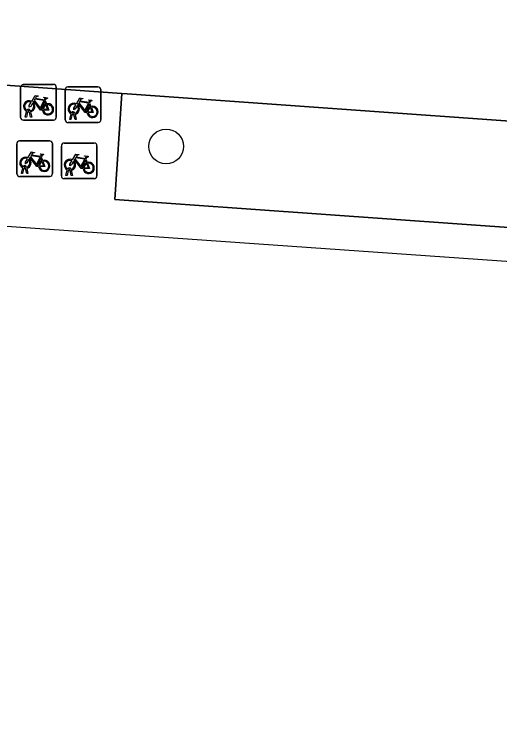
# Model space of a CAD drawing. Extents: x 155887 to 156869, y 383880 to 384678.
# Drawn here: x 156060.53 to 156074.16, y 383960.24 to 383980.25 of the extents above; entities that cross this region are included whole.
import ezdxf

# ---------------------------------------------------------------- set-up
doc = ezdxf.new("R2010")
doc.units = 0
for name, color, linetype in [('IMGEO_Berm_groen', 7, 'Continuous'), ('IMGEO_Boom', 7, 'Continuous'), ('IMGEO_Fietsenrek', 7, 'Continuous'), ('IMGEO_Fietspad_gesloten', 7, 'Continuous'), ('IMGEO_Voetpad_gesloten', 7, 'Continuous')]:
    doc.layers.add(name, color=color, linetype=linetype)

msp = doc.modelspace()

# ---------------------------------------------------------------- linework, layer by layer
at = {"layer": 'IMGEO_Berm_groen'}
msp.add_lwpolyline([(156080.999, 383976.786), (156063.701, 383978.021), (156063.551, 383978.032), (156063.36, 383975.052), (156080.732, 383973.813), (156080.791, 383974.886)], close=True, dxfattribs=at)
at = {"layer": 'IMGEO_Boom'}
msp.add_circle((156064.796, 383976.543), 0.489, dxfattribs=at)
at = {"layer": 'IMGEO_Fietsenrek'}
for p, q in [((156060.713, 383977.358), (156060.713, 383978.199)), ((156060.713, 383978.199), (156060.713, 383977.358)), ((156060.788, 383978.283), (156061.629, 383978.283)), ((156061.629, 383978.283), (156060.788, 383978.283)), ((156061.713, 383978.208), (156061.713, 383977.367)), ((156061.713, 383977.367), (156061.713, 383978.208)), ((156062.038, 383978.213), (156062.879, 383978.213)), ((156062.879, 383978.213), (156062.038, 383978.213)), ((156061.963, 383977.288), (156061.963, 383978.129)), ((156061.963, 383978.129), (156061.963, 383977.288)), ((156062.963, 383978.138), (156062.963, 383977.297)), ((156062.963, 383977.297), (156062.963, 383978.138)), ((156061.4, 383977.832), (156061.436, 383977.737)), ((156062.65, 383977.762), (156062.686, 383977.667)), ((156060.84, 383977.367), (156060.879, 383977.527)), ((156060.909, 383977.515), (156060.874, 383977.367)), ((156060.951, 383977.539), (156060.95, 383977.543)), ((156060.992, 383977.367), (156060.958, 383977.509)), ((156060.982, 383977.55), (156060.983, 383977.543)), ((156060.99, 383977.513), (156061.025, 383977.367)), ((156062.09, 383977.297), (156062.129, 383977.457)), ((156062.159, 383977.445), (156062.124, 383977.297)), ((156062.201, 383977.469), (156062.2, 383977.473)), ((156062.242, 383977.297), (156062.208, 383977.439)), ((156062.232, 383977.48), (156062.233, 383977.473)), ((156062.24, 383977.443), (156062.275, 383977.297)), ((156061.638, 383977.283), (156060.797, 383977.283)), ((156060.797, 383977.283), (156061.638, 383977.283)), ((156060.874, 383977.367), (156060.84, 383977.367)), ((156061.025, 383977.367), (156060.992, 383977.367)), ((156062.888, 383977.213), (156062.047, 383977.213)), ((156062.047, 383977.213), (156062.888, 383977.213)), ((156062.124, 383977.297), (156062.09, 383977.297)), ((156062.275, 383977.297), (156062.242, 383977.297)), ((156060.606, 383975.772), (156060.606, 383976.613)), ((156060.606, 383976.613), (156060.606, 383975.772)), ((156060.681, 383976.697), (156061.522, 383976.697)), ((156061.522, 383976.697), (156060.681, 383976.697)), ((156061.606, 383976.622), (156061.606, 383975.781)), ((156061.606, 383975.781), (156061.606, 383976.622)), ((156061.93, 383976.638), (156062.771, 383976.638)), ((156062.771, 383976.638), (156061.93, 383976.638)), ((156061.855, 383975.713), (156061.855, 383976.554)), ((156061.855, 383976.554), (156061.855, 383975.713)), ((156062.855, 383976.563), (156062.855, 383975.722)), ((156062.855, 383975.722), (156062.855, 383976.563)), ((156061.293, 383976.246), (156061.329, 383976.151)), ((156062.542, 383976.187), (156062.578, 383976.092)), ((156060.733, 383975.781), (156060.772, 383975.941)), ((156060.802, 383975.929), (156060.767, 383975.781)), ((156060.844, 383975.953), (156060.843, 383975.957)), ((156060.885, 383975.781), (156060.851, 383975.923)), ((156060.875, 383975.964), (156060.876, 383975.957)), ((156060.883, 383975.927), (156060.918, 383975.781)), ((156061.982, 383975.722), (156062.021, 383975.882)), ((156062.051, 383975.87), (156062.016, 383975.722)), ((156062.093, 383975.894), (156062.092, 383975.898)), ((156062.134, 383975.722), (156062.1, 383975.864)), ((156062.124, 383975.905), (156062.125, 383975.898)), ((156062.132, 383975.868), (156062.167, 383975.722)), ((156061.531, 383975.697), (156060.69, 383975.697)), ((156060.69, 383975.697), (156061.531, 383975.697)), ((156060.767, 383975.781), (156060.733, 383975.781)), ((156060.918, 383975.781), (156060.885, 383975.781)), ((156062.78, 383975.638), (156061.939, 383975.638)), ((156061.939, 383975.638), (156062.78, 383975.638)), ((156062.016, 383975.722), (156061.982, 383975.722)), ((156062.167, 383975.722), (156062.134, 383975.722))]:
    msp.add_line(p, q, dxfattribs=at)
for points in [[(156061.026, 383977.809), (156061.121, 383977.973), (156061.207, 383977.959), (156061.209, 383977.95), (156061.153, 383977.939), (156061.126, 383977.894), (156061.382, 383977.853)], [(156061.322, 383977.565), (156061.272, 383977.565), (156061.081, 383977.816), (156061.062, 383977.784)], [(156061.369, 383977.828), (156061.112, 383977.869), (156061.095, 383977.84), (156061.262, 383977.62), (156061.369, 383977.828)], [(156061.417, 383977.73), (156061.387, 383977.807), (156061.278, 383977.589), (156061.321, 383977.589)], [(156061.382, 383977.853), (156061.407, 383977.902), (156061.401, 383977.906), (156061.378, 383977.91), (156061.366, 383977.917), (156061.365, 383977.92), (156061.367, 383977.925), (156061.462, 383977.91), (156061.464, 383977.9), (156061.454, 383977.887), (156061.442, 383977.881), (156061.428, 383977.887), (156061.4, 383977.832)], [(156062.276, 383977.739), (156062.371, 383977.903), (156062.457, 383977.889), (156062.459, 383977.88), (156062.403, 383977.869), (156062.376, 383977.824), (156062.632, 383977.783)], [(156062.619, 383977.758), (156062.362, 383977.799), (156062.345, 383977.77), (156062.512, 383977.55), (156062.619, 383977.758)], [(156062.632, 383977.783), (156062.657, 383977.832), (156062.651, 383977.836), (156062.628, 383977.84), (156062.616, 383977.847), (156062.615, 383977.85), (156062.617, 383977.855), (156062.712, 383977.84), (156062.714, 383977.83), (156062.704, 383977.817), (156062.692, 383977.811), (156062.678, 383977.817), (156062.65, 383977.762)], [(156061.047, 383977.757), (156060.995, 383977.667), (156060.955, 383977.642), (156060.956, 383977.689), (156061.011, 383977.783)], [(156061.351, 383977.589), (156061.471, 383977.588), (156061.427, 383977.702)], [(156061.447, 383977.709), (156061.502, 383977.564), (156061.352, 383977.564)], [(156062.297, 383977.687), (156062.245, 383977.597), (156062.205, 383977.572), (156062.206, 383977.619), (156062.261, 383977.713)], [(156062.572, 383977.495), (156062.522, 383977.495), (156062.331, 383977.746), (156062.312, 383977.714)], [(156062.667, 383977.66), (156062.637, 383977.737), (156062.528, 383977.519), (156062.571, 383977.519)], [(156062.601, 383977.519), (156062.721, 383977.518), (156062.677, 383977.632)], [(156062.697, 383977.639), (156062.752, 383977.494), (156062.602, 383977.494)], [(156060.94, 383976.171), (156060.888, 383976.081), (156060.848, 383976.056), (156060.849, 383976.103), (156060.904, 383976.197)], [(156060.919, 383976.223), (156061.014, 383976.387), (156061.1, 383976.373), (156061.102, 383976.364), (156061.046, 383976.353), (156061.019, 383976.308), (156061.275, 383976.267)], [(156061.215, 383975.979), (156061.165, 383975.979), (156060.974, 383976.23), (156060.955, 383976.198)], [(156061.262, 383976.242), (156061.005, 383976.283), (156060.988, 383976.254), (156061.155, 383976.034), (156061.262, 383976.242)], [(156061.31, 383976.144), (156061.28, 383976.221), (156061.171, 383976.003), (156061.214, 383976.003)], [(156061.275, 383976.267), (156061.3, 383976.316), (156061.294, 383976.32), (156061.271, 383976.324), (156061.259, 383976.331), (156061.258, 383976.334), (156061.26, 383976.339), (156061.355, 383976.324), (156061.357, 383976.314), (156061.347, 383976.301), (156061.335, 383976.295), (156061.321, 383976.301), (156061.293, 383976.246)], [(156062.168, 383976.164), (156062.263, 383976.328), (156062.349, 383976.314), (156062.351, 383976.305), (156062.295, 383976.294), (156062.268, 383976.249), (156062.524, 383976.208)], [(156062.511, 383976.183), (156062.254, 383976.224), (156062.237, 383976.195), (156062.404, 383975.975), (156062.511, 383976.183)], [(156062.524, 383976.208), (156062.549, 383976.257), (156062.543, 383976.261), (156062.52, 383976.265), (156062.508, 383976.272), (156062.507, 383976.275), (156062.509, 383976.28), (156062.604, 383976.265), (156062.606, 383976.255), (156062.596, 383976.242), (156062.584, 383976.236), (156062.57, 383976.242), (156062.542, 383976.187)], [(156061.244, 383976.003), (156061.364, 383976.002), (156061.32, 383976.116)], [(156061.34, 383976.123), (156061.395, 383975.978), (156061.245, 383975.978)], [(156062.189, 383976.112), (156062.137, 383976.022), (156062.097, 383975.997), (156062.098, 383976.044), (156062.153, 383976.138)], [(156062.464, 383975.92), (156062.414, 383975.92), (156062.223, 383976.171), (156062.204, 383976.139)], [(156062.559, 383976.085), (156062.529, 383976.162), (156062.42, 383975.944), (156062.463, 383975.944)], [(156062.493, 383975.944), (156062.613, 383975.943), (156062.569, 383976.057)], [(156062.589, 383976.064), (156062.644, 383975.919), (156062.494, 383975.919)]]:
    msp.add_lwpolyline(points, dxfattribs=at)
for centre, radius, start, end in [((156060.791, 383978.205), 0.0779, 92.4484, 184.2845), ((156060.791, 383978.205), 0.0779, 92.4484, 184.2845), ((156061.635, 383978.205), 0.0779, 2.4484, 94.2845), ((156061.635, 383978.205), 0.0779, 2.4484, 94.2845), ((156062.041, 383978.135), 0.0779, 92.4484, 184.2845), ((156062.041, 383978.135), 0.0779, 92.4484, 184.2845), ((156062.885, 383978.135), 0.0779, 2.4484, 94.2845), ((156062.885, 383978.135), 0.0779, 2.4484, 94.2845), ((156060.953, 383977.668), 0.159, 62.6766, 242.1369), ((156060.953, 383977.668), 0.129, 63.3192, 238.903), ((156060.953, 383977.668), 0.129, 283.6043, 43.4302), ((156060.953, 383977.668), 0.159, 283.5766, 46.6042), ((156061.48, 383977.584), 0.159, 113.3408, 178.3217), ((156061.48, 383977.584), 0.159, 187.0065, 105.7708), ((156061.48, 383977.584), 0.129, 113.923, 177.9556), ((156061.48, 383977.584), 0.129, 188.6715, 104.5883), ((156062.203, 383977.598), 0.159, 62.6766, 242.1369), ((156062.203, 383977.598), 0.129, 63.3192, 238.903), ((156062.203, 383977.598), 0.129, 283.6043, 43.4302), ((156062.203, 383977.598), 0.159, 283.5766, 46.6042), ((156062.73, 383977.514), 0.159, 113.3408, 178.3217), ((156062.73, 383977.514), 0.159, 187.0065, 105.7708), ((156062.73, 383977.514), 0.129, 113.923, 177.9556), ((156062.73, 383977.514), 0.129, 188.6715, 104.5883), ((156060.933, 383977.539), 0.0499, 12.8025, 158.6934), ((156060.953, 383977.668), 0.159, 253.9967, 271.7867), ((156060.933, 383977.539), 0.0174, 12.8025, 163.4502), ((156060.953, 383977.668), 0.129, 253.415, 269.0204), ((156062.183, 383977.469), 0.0499, 12.8025, 158.6934), ((156062.203, 383977.598), 0.159, 253.9967, 271.7867), ((156062.183, 383977.469), 0.0174, 12.8025, 163.4502), ((156062.203, 383977.598), 0.129, 253.415, 269.0204), ((156060.791, 383977.361), 0.0779, 182.4484, 274.2845), ((156060.791, 383977.361), 0.0779, 182.4484, 274.2845), ((156061.635, 383977.361), 0.0779, 272.4484, 4.2845), ((156061.635, 383977.361), 0.0779, 272.4484, 4.2845), ((156062.041, 383977.291), 0.0779, 182.4484, 274.2845), ((156062.041, 383977.291), 0.0779, 182.4484, 274.2845), ((156062.885, 383977.291), 0.0779, 272.4484, 4.2845), ((156062.885, 383977.291), 0.0779, 272.4484, 4.2845), ((156060.684, 383976.619), 0.0779, 92.4484, 184.2845), ((156060.684, 383976.619), 0.0779, 92.4484, 184.2845), ((156061.528, 383976.619), 0.0779, 2.4484, 94.2845), ((156061.528, 383976.619), 0.0779, 2.4484, 94.2845), ((156061.933, 383976.56), 0.0779, 92.4484, 184.2845), ((156061.933, 383976.56), 0.0779, 92.4484, 184.2845), ((156062.777, 383976.56), 0.0779, 2.4484, 94.2845), ((156062.777, 383976.56), 0.0779, 2.4484, 94.2845), ((156060.846, 383976.082), 0.159, 62.6766, 242.1369), ((156060.846, 383976.082), 0.129, 63.3192, 238.903), ((156060.846, 383976.082), 0.159, 283.5766, 46.6042), ((156060.826, 383975.953), 0.0499, 12.8025, 158.6934), ((156060.846, 383976.082), 0.129, 283.6043, 43.4302), ((156061.373, 383975.998), 0.159, 113.3408, 178.3217), ((156061.373, 383975.998), 0.159, 187.0065, 105.7708), ((156061.373, 383975.998), 0.129, 113.923, 177.9556), ((156061.373, 383975.998), 0.129, 188.6715, 104.5883), ((156062.095, 383976.023), 0.159, 62.6766, 242.1369), ((156062.095, 383976.023), 0.129, 63.3192, 238.903), ((156062.095, 383976.023), 0.129, 283.6043, 43.4302), ((156062.095, 383976.023), 0.159, 283.5766, 46.6042), ((156062.622, 383975.939), 0.159, 113.3408, 178.3217), ((156062.622, 383975.939), 0.159, 187.0065, 105.7708), ((156062.622, 383975.939), 0.129, 113.923, 177.9556), ((156062.622, 383975.939), 0.129, 188.6715, 104.5883), ((156060.846, 383976.082), 0.159, 253.9967, 271.7867), ((156060.826, 383975.953), 0.0174, 12.8025, 163.4502), ((156060.846, 383976.082), 0.129, 253.415, 269.0204), ((156062.075, 383975.894), 0.0499, 12.8025, 158.6934), ((156062.095, 383976.023), 0.159, 253.9967, 271.7867), ((156062.075, 383975.894), 0.0174, 12.8025, 163.4502), ((156062.095, 383976.023), 0.129, 253.415, 269.0204), ((156060.684, 383975.775), 0.0779, 182.4484, 274.2845), ((156060.684, 383975.775), 0.0779, 182.4484, 274.2845), ((156061.528, 383975.775), 0.0779, 272.4484, 4.2845), ((156061.528, 383975.775), 0.0779, 272.4484, 4.2845), ((156061.933, 383975.716), 0.0779, 182.4484, 274.2845), ((156061.933, 383975.716), 0.0779, 182.4484, 274.2845), ((156062.777, 383975.716), 0.0779, 272.4484, 4.2845), ((156062.777, 383975.716), 0.0779, 272.4484, 4.2845)]:
    msp.add_arc(centre, radius, start, end, dxfattribs=at)
at = {"layer": 'IMGEO_Fietspad_gesloten'}
msp.add_lwpolyline([(155999.999, 383982.479), (156007.368, 383981.948), (156043.196, 383979.49), (156063.551, 383978.032), (156063.701, 383978.021), (156080.999, 383976.786), (156083.218, 383976.676), (156117.466, 383974.235), (156135.801, 383972.878), (156146.034, 383972.135), (156156.701, 383971.197), (156159.669, 383970.806), (156163.078, 383970.357), (156166.589, 383969.895), (156190.171, 383966.75), (156208.117, 383964.255), (156238.656, 383960.244)], dxfattribs=at)
at = {"layer": 'IMGEO_Voetpad_gesloten'}
for points in [[(155905.805, 383986.859), (155903.828, 383987.069), (155903.35, 383986.46), (155890.529, 383987.655), (155889.074, 383987.763), (155888.014, 383987.841), (155887.477, 383986.422), (156159.16, 383967.374)], [(156159.16, 383967.374), (156159.669, 383970.806), (156156.701, 383971.197), (156156.432, 383968.24), (156135.574, 383969.806), (156135.801, 383972.878), (156117.466, 383974.235), (156117.176, 383971.215), (156083.249, 383973.634), (156083.038, 383973.649), (156080.732, 383973.813), (156063.36, 383975.052), (156063.551, 383978.032), (156043.196, 383979.49), (156042.957, 383976.331), (155999.571, 383979.303)]]:
    msp.add_lwpolyline(points, dxfattribs=at)

doc.saveas('drawing.dxf')
